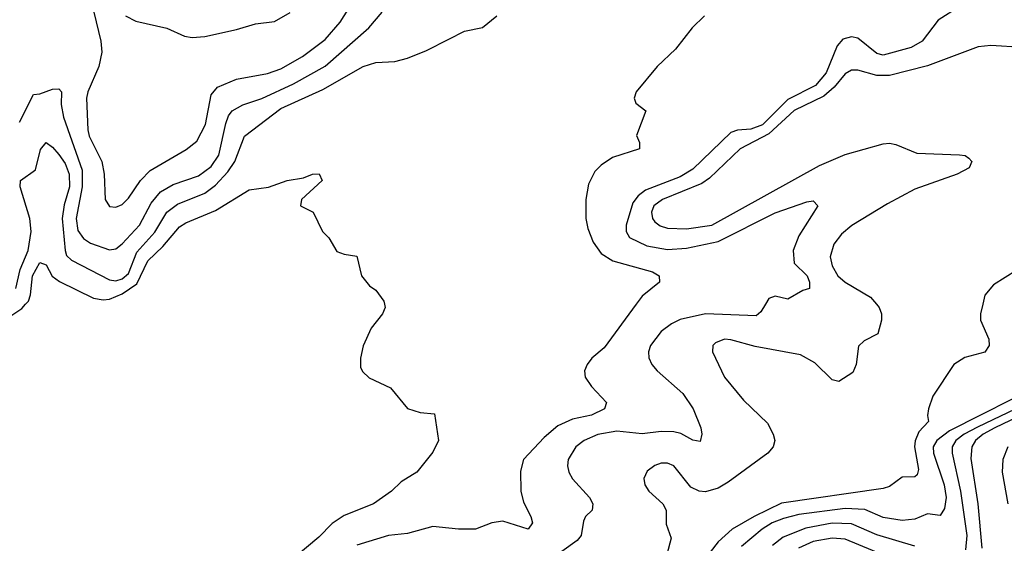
# Model space of a CAD drawing. Header units: inches. Extents: x 501365 to 657855, y 482276 to 547543.
# Tile 348 of 656: x 608646 to 611753, y 499246 to 500898. Entities that reach past the tile are written whole.
import ezdxf

# ---------------------------------------------------------------- set-up
doc = ezdxf.new("R2010")
doc.units = ezdxf.units.IN
doc.header["$MEASUREMENT"] = 0
for name, color, linetype in [('A6409', 7, 'Continuous'), ('A6419', 7, 'Continuous'), ('A6500', 7, 'Continuous'), ('A6510', 7, 'Continuous')]:
    doc.layers.add(name, color=color, linetype=linetype)

msp = doc.modelspace()

# ---------------------------------------------------------------- linework, layer by layer
at = {"layer": 'A6409', "color": 5}
for points, elevation in [([(608605.2, 499954.8), (608652.9, 499987.1), (608664.8, 500000)], 2120), ([(609796.8, 500000), (609798.8, 499990), (609791, 499970), (609755.2, 499924.8), (609730, 499868.7), (609721.6, 499830), (609721.6, 499801.6), (609728.1, 499788.1), (609748.3, 499768.3), (609816.1, 499736.1), (609870, 499671), (609910, 499658.8), (609954.4, 499654.4), (609967.3, 499570), (609950, 499533.2), (609898.8, 499470), (609850, 499439.5), (609819.1, 499410), (609762, 499370), (609670, 499333.8), (609631.7, 499308.3), (609590, 499265.4), (609505.8, 499194.2)], 2120), ([(610000, 499293.3), (609950, 499298.8), (609870, 499276.9), (609810, 499270.7), (609710, 499239.7)], 2140)]:
    msp.add_lwpolyline(points, dxfattribs=dict(at, elevation=elevation))
at = {"layer": 'A6419', "color": 5}
for points, elevation in [([(610590.9, 500000), (610490, 499862.4), (610451.5, 499830), (610436.2, 499810), (610428.5, 499790), (610430.2, 499770), (610450, 499740.2), (610498, 499690), (610491.7, 499670), (610450, 499650.4), (610390, 499637.1), (610343.9, 499616.1), (610300.5, 499579.5), (610236.2, 499510), (610226.6, 499473.4), (610227.3, 499410), (610235.7, 499375.7), (610259.1, 499330), (610263.7, 499310), (610250.8, 499290), (610170, 499315.8), (610136, 499310), (610084.7, 499290), (610030.1, 499289.9), (610000, 499293.3)], 2140), ([(610998.7, 500000), (610984.1, 499975.9), (610970, 499963.5), (610810.1, 499969.9), (610730, 499951.5), (610702.1, 499937.9), (610670, 499914.4), (610635.9, 499870), (610630.1, 499850), (610630.9, 499830.9), (610640.2, 499810), (610657.2, 499790), (610738.5, 499718.5), (610771, 499670), (610795.3, 499610), (610798.3, 499590), (610792.6, 499567.4), (610770, 499571.3), (610732.5, 499592.5), (610710, 499597.8), (610670, 499598.6), (610610, 499590.7), (610530, 499599.5), (610470, 499589.5), (610426.8, 499570), (610400.9, 499550), (610376.8, 499510), (610374.8, 499490), (610379.1, 499470), (610390, 499449.2), (610443.6, 499390), (610454.9, 499370), (610451.8, 499350), (610431.8, 499330), (610424.6, 499315.4), (610417.4, 499270), (610405.5, 499254.5), (610260.3, 499150)], 2160), ([(611349, 500000), (611357.6, 499990), (611364.7, 499970), (611365.3, 499950), (611353.7, 499906.3), (611310, 499884.7), (611292.7, 499867.3), (611285, 499810), (611274.9, 499785.1), (611230, 499756.4), (611210, 499762), (611155.2, 499815.2), (611110, 499839.9), (610966.5, 499866.5), (610890, 499887.2), (610870, 499889.8), (610841.3, 499878.7), (610832.9, 499870), (610831.5, 499850), (610869.4, 499770), (610930, 499697.7), (611005.3, 499625.3), (611023.8, 499590), (611028.4, 499570), (611023.8, 499550), (611006.6, 499530), (610881.8, 499438.2), (610850, 499419.9), (610810, 499408.5), (610790, 499410.4), (610763.4, 499423.4), (610710, 499489.8), (610690, 499498.7), (610670, 499499), (610650, 499491.6), (610626.2, 499473.8), (610615.6, 499450), (610619, 499430), (610631.6, 499410), (610675.3, 499370), (610685.8, 499350), (610686, 499306), (610701.8, 499261.8), (610687.7, 499210)], 2180), ([(611684.4, 500000), (611677, 499970), (611677.2, 499950), (611703.5, 499890), (611704.8, 499870), (611691.1, 499848.9), (611628.1, 499831.9), (611593.1, 499810), (611527.5, 499710), (611513.7, 499670), (611510.5, 499649.5), (611513.4, 499630), (611482.6, 499597.4), (611471.1, 499568.9), (611469.7, 499550), (611481.4, 499478.6), (611477.7, 499462.3), (611470, 499455.7), (611430, 499454.3), (611390, 499424.7), (611370, 499419), (611050, 499371.9), (610962.9, 499330), (610893.6, 499290), (610850, 499250.4), (610755.8, 499130)], 2220), ([(611875.5, 499750), (611579.4, 499600.6), (611539.2, 499570), (611528.4, 499550), (611528.7, 499530), (611563, 499430), (611569.4, 499390.6), (611563.9, 499356.1), (611550, 499333.3), (611510, 499338.6), (611470, 499322), (611430, 499318.2), (611370, 499327.6), (611312.4, 499352.4), (611250, 499355.8), (611103.8, 499336.2), (611055.5, 499324.4), (611020.7, 499310), (610989.1, 499290), (610923.9, 499236.1)], 2240), ([(611930, 499737.3), (611667.6, 499612.4), (611625.6, 499590), (611600.1, 499570), (611588.5, 499550), (611587.9, 499530), (611614.5, 499410), (611633.9, 499270), (611630, 499225.1)], 2260), ([(611890, 499690), (611723.1, 499610), (611685.9, 499590), (611661.5, 499570), (611649.8, 499550), (611646.7, 499513.3), (611669.2, 499370.8), (611681.7, 499230)], 2280), ([(611764, 499550), (611747.9, 499510), (611746.2, 499470), (611763.6, 499370)], 2320), ([(611470, 499236.3), (611350, 499272.9), (611270, 499307.3), (611210, 499309.5), (611126.1, 499293.9), (611055.2, 499264.8), (611021.1, 499238.9)], 2260), ([(611410, 499192.4), (611250, 499259.3), (611210, 499262.2), (611150, 499251), (611103.3, 499230)], 2280)]:
    msp.add_lwpolyline(points, dxfattribs=dict(at, elevation=elevation))
at = {"layer": 'A6500', "color": 5}
for points, elevation in [([(608872.5, 500952.5), (608902.6, 500830), (608905.2, 500794.8), (608896.4, 500750), (608861.4, 500670), (608857.3, 500650), (608860.8, 500550), (608865.8, 500530), (608904.9, 500450), (608912.7, 500410), (608916.3, 500330), (608930, 500308.2), (608950, 500306.2), (608970, 500315.2), (608990, 500335.2), (609027.3, 500390), (609058.1, 500421.9), (609171.5, 500488.5), (609205, 500515), (609232.6, 500567.4), (609250, 500661.1), (609270, 500685.3), (609330, 500710.5), (609427.7, 500727.7), (609470, 500742.8), (609538.7, 500781.2), (609610, 500835.1), (609657.2, 500890), (609682.1, 500930)], 2180), ([(608645.4, 500574.6), (608690, 500661.7), (608710, 500663.5), (608750, 500678.9), (608770, 500679.8), (608778.6, 500670), (608777, 500630), (608784.3, 500590), (608843.4, 500423.4), (608843.6, 500370), (608824.5, 500270), (608830, 500232.4), (608847.1, 500207.1), (608870, 500193.1), (608930, 500172.1), (608950, 500175), (608970, 500190.7), (609024.4, 500250), (609061.5, 500318.5), (609090, 500354.5), (609130, 500378.2), (609210, 500405.6), (609250, 500434.1), (609274.8, 500470), (609296.8, 500570), (609305.4, 500594.6), (609317, 500610), (609350, 500628.8), (609410, 500648.6), (609510, 500695.3), (609610, 500751.1), (609747.5, 500872.5), (609790, 500921.5)], 2160), ([(608979.9, 500910), (609012.7, 500892.7), (609110.5, 500870.5), (609166.1, 500846.1), (609190, 500841.2), (609230, 500844.6), (609330, 500866.6), (609390, 500885.1), (609450, 500892.5), (609499.9, 500920.1)], 2220), ([(608633.9, 500050), (608648, 500110), (608672.9, 500170), (608682.2, 500230), (608678.1, 500270), (608647.7, 500370), (608649.3, 500390), (608695.8, 500424.2), (608711.7, 500488.3), (608729.9, 500510.1), (608750, 500495.7), (608770, 500472.7), (608790, 500444), (608802.6, 500410), (608802.9, 500370), (608786.8, 500313.2), (608780.5, 500270), (608789.2, 500169.1), (608794.1, 500154.1), (608810, 500138.9), (608930, 500077.3), (608950, 500074.2), (608970, 500079.8), (608990, 500097.1), (609015.9, 500164.1), (609072.7, 500227.3), (609110, 500290.5), (609144.1, 500315.9), (609230, 500350.1), (609264.2, 500375.8), (609302.7, 500417.3), (609325.4, 500450), (609355.8, 500530), (609470, 500617.2), (609603, 500677), (609730.2, 500750.2), (609770, 500763), (609830, 500765.8), (609870, 500776.5), (609930, 500800.7), (610000, 500836)], 2140), ([(608664.8, 500000), (608674, 500010), (608680.5, 500030), (608686.8, 500090), (608710, 500131.9), (608730, 500124.2), (608748.5, 500088.5), (608771.4, 500071.4), (608879.1, 500019.1), (608910, 500013.4), (608930, 500015.5), (608970, 500032.5), (609015.7, 500064.3), (609050, 500136.5), (609097.6, 500182.4), (609150, 500244.5), (609170, 500257.2), (609264.1, 500295.9), (609370, 500360.9), (609430.7, 500369.3), (609489.8, 500390.2), (609541.5, 500398.5), (609570, 500410.3), (609591.4, 500411.4), (609600.5, 500390), (609534.8, 500330), (609532, 500310), (609572, 500290), (609602, 500230), (609622, 500210), (609646.8, 500166.8), (609670, 500158), (609710, 500152), (609724.7, 500090), (609750, 500058), (609770, 500044.7), (609794.8, 500010), (609796.8, 500000)], 2120)]:
    msp.add_lwpolyline(points, dxfattribs=dict(at, elevation=elevation))
at = {"layer": 'A6510', "color": 5}
for points, elevation in [([(611610, 500938), (611543.8, 500896.2), (611493.1, 500830), (611458.4, 500810), (611370, 500785.9), (611350, 500790.6), (611290, 500839.6), (611270, 500843.4), (611243.2, 500836.8), (611225.1, 500814.9), (611191, 500730), (611157, 500690), (611070, 500645.7), (610990, 500565.7), (610952.7, 500552.7), (610910.5, 500549.5), (610890, 500541.8), (610770, 500425.8), (610730, 500402.5), (610620.3, 500359.7), (610597.7, 500342.3), (610580.3, 500319.7), (610559.2, 500250), (610559.3, 500230), (610570.1, 500210.1), (610624.4, 500184.4), (610690, 500172.7), (610750, 500176.8), (610850, 500198.1), (611030, 500288.9), (611130, 500322.8), (611150, 500326), (611164.4, 500310), (611104.2, 500215.8), (611086.3, 500170), (611089.4, 500129.4), (611130.2, 500090), (611138, 500070), (611138, 500050), (611116.7, 500043.3), (611070, 500016.2), (611030, 500025.6), (611010, 500018.4), (610998.7, 500000)], 2160), ([(610000, 500836), (610050, 500861.2), (610106.4, 500873.6), (610152, 500910)], 2140), ([(610807.2, 500910), (610767.9, 500872.1), (610715.1, 500804.9), (610656.9, 500750), (610591.3, 500670), (610584.7, 500650), (610590, 500634), (610622, 500610), (610592, 500532), (610602, 500510), (610602, 500490), (610516.9, 500463.1), (610480.9, 500439.1), (610461.1, 500418.9), (610441.2, 500378.8), (610431.9, 500330), (610432.4, 500270), (610438.5, 500238.5), (610455.9, 500195.9), (610480.7, 500160.6), (610517, 500137), (610642.4, 500102.4), (610663.7, 500090), (610664.9, 500070), (610610, 500026), (610590.9, 500000)], 2140), ([(611810, 500810), (611710, 500816.3), (611670, 500811.8), (611510, 500751.9), (611390, 500721.2), (611350, 500721.8), (611290, 500738.6), (611270, 500738.3), (611250, 500727.2), (611215.5, 500684.5), (611183.3, 500656.7), (611090, 500611.6), (611010, 500537.5), (610919.3, 500490), (610822, 500398), (610798.8, 500381.2), (610674.2, 500330), (610646.4, 500310), (610639.2, 500290), (610643, 500270), (610650, 500260.2), (610666.9, 500246.9), (610690, 500240.1), (610750, 500238), (610830, 500249.7), (611170, 500438), (611250, 500472.6), (611370, 500506.6), (611390, 500508.1), (611410, 500503.5), (611476.8, 500476.8), (611611.5, 500471.5), (611628.9, 500468.9), (611640.7, 500460.7), (611650.4, 500450), (611641.6, 500430), (611603.8, 500410), (611470, 500362.6), (611383.7, 500316.3), (611271.4, 500248.6), (611239.4, 500220.6), (611215.1, 500190), (611203.4, 500150), (611210, 500121.3), (611227.8, 500090), (611250, 500070.1), (611330, 500022), (611349, 500000)], 2180), ([(611792.3, 500107.7), (611718.6, 500061.4), (611691.4, 500028.6), (611684.4, 500000)], 2220)]:
    msp.add_lwpolyline(points, dxfattribs=dict(at, elevation=elevation))

doc.saveas('drawing.dxf')
